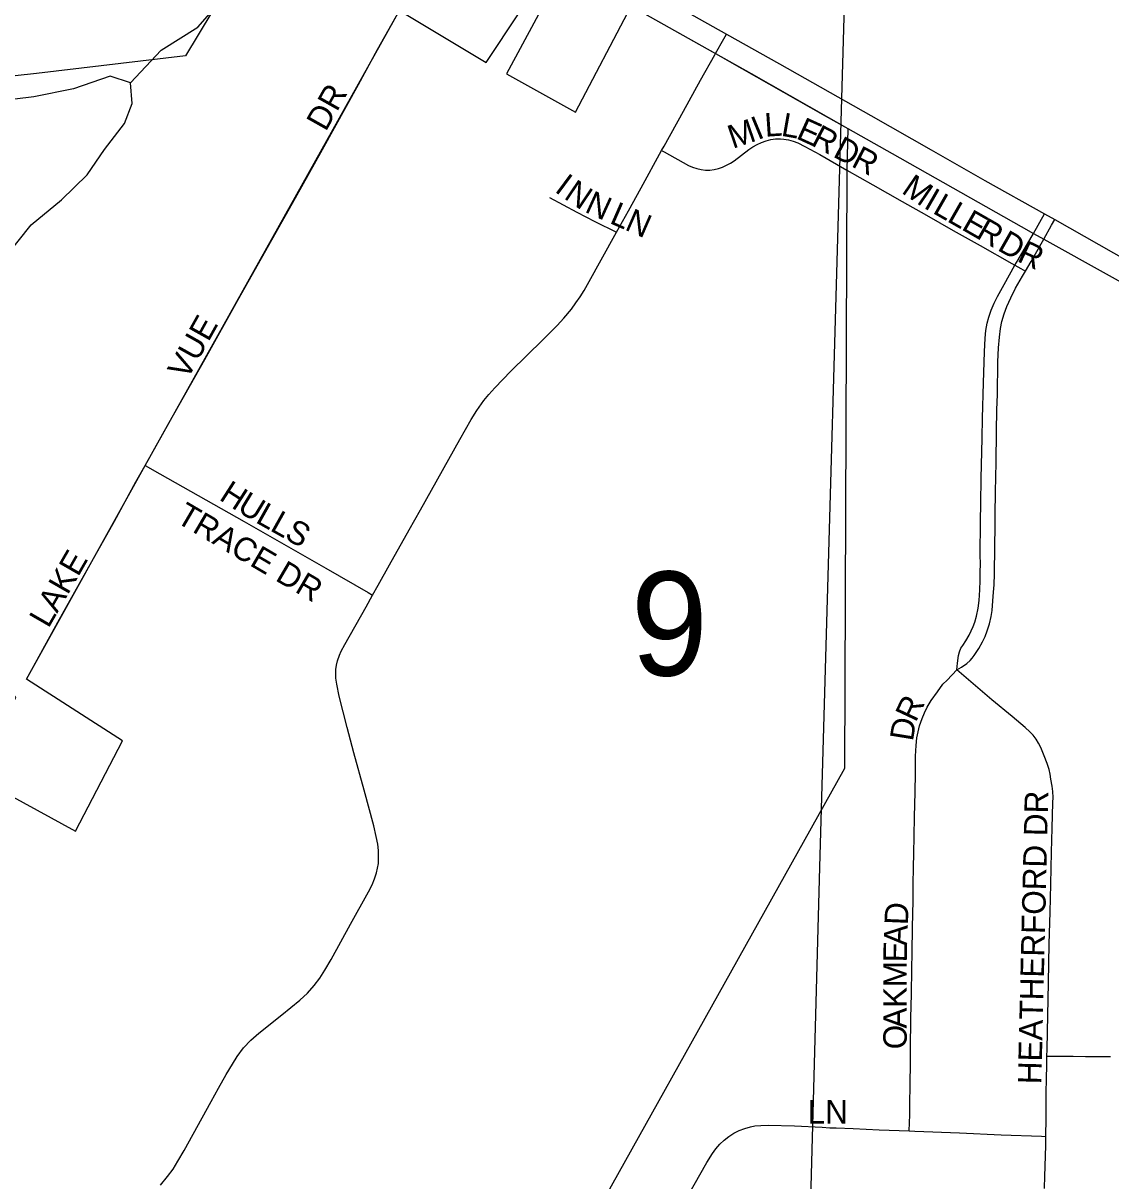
# Model space of a CAD drawing. Extents: x 1443599 to 1910620, y 1028088 to 1361369.
# Drawn here: x 1666300 to 1668612, y 1291997 to 1294458 of the extents above; entities that cross this region are included whole.
import ezdxf

# ---------------------------------------------------------------- set-up
doc = ezdxf.new("R2010")
doc.units = 0
for name, color, linetype in [('GM_X_City_Street', 7, 'Continuous'), ('GM_X_City_Street_Text', 7, 'Continuous'), ('GM_X_Corporation', 7, 'Continuous'), ('GM_X_Minor_Lake', 7, 'Continuous'), ('GM_X_Minor_River', 7, 'Continuous'), ('GM_X_Section_Text', 7, 'Continuous'), ('GM_X_Township_Road', 7, 'Continuous'), ('GM_X_Township_Subdivision', 7, 'Continuous'), ('GM_X_Township_Subdivision_Text', 7, 'Continuous'), ('GM_X_US_Route', 7, 'Continuous')]:
    doc.layers.add(name, color=color, linetype=linetype)

msp = doc.modelspace()

# ---------------------------------------------------------------- linework, layer by layer
at = {"layer": 'GM_X_City_Street'}
for points in [[(1667657.1, 1294186.9), (1667662.3, 1294196.4), (1667703.2, 1294270.9), (1667739.9, 1294336.5), (1667770.3, 1294390.8), (1667771.5, 1294393.1)], [(1667657.1, 1294186.9), (1667662.3, 1294184), (1667714, 1294155), (1667722.6, 1294151.4), (1667731.7, 1294148.7), (1667740.8, 1294146.7), (1667750, 1294145.6), (1667759.3, 1294145.7), (1667768.5, 1294146.9), (1667777.6, 1294149), (1667786.5, 1294152), (1667795.1, 1294155.7), (1667803.4, 1294160.2), (1667811.3, 1294165.4), (1667842.5, 1294189.4), (1667851, 1294195.1), (1667859.9, 1294200.2), (1667869.2, 1294204.5), (1667879, 1294207.9), (1667889.1, 1294210.3), (1667899.3, 1294211.7), (1667909.7, 1294211.9), (1667916.7, 1294211.3), (1667926.8, 1294209.5), (1667936.8, 1294206.7), (1667946.3, 1294203.2), (1667961.5, 1294196), (1667993.4, 1294178.5), (1668050.6, 1294145.7)], [(1667561.2, 1294013.6), (1667586.8, 1294058.9), (1667613.3, 1294107.6), (1667657.1, 1294186.9)], [(1667418.6, 1294087.3), (1667476.8, 1294056.1), (1667514.8, 1294036.4), (1667561.2, 1294013.6)], [(1667042.5, 1293242.2), (1667054.1, 1293263.3), (1667078.4, 1293306.1), (1667120.1, 1293380.6), (1667144.5, 1293423.5), (1667227.8, 1293572.5), (1667252.4, 1293615), (1667264.5, 1293634.2), (1667279.4, 1293655.5), (1667289.4, 1293668.2), (1667302.4, 1293682.7), (1667336.4, 1293718), (1667404.5, 1293784.6), (1667434.9, 1293814.8), (1667449, 1293830.4), (1667465.1, 1293850), (1667474.8, 1293863.6), (1667483.7, 1293876.2), (1667492.3, 1293889.6), (1667499.6, 1293902.4), (1667561.2, 1294013.6)], [(1666559, 1293517.5), (1666590.2, 1293499.8), (1666769.8, 1293398.2), (1666943.4, 1293299.2), (1667033, 1293247.7), (1667042.5, 1293242.2)], [(1666591.9, 1291987.8), (1666606.7, 1292005.7), (1666618.4, 1292021.9), (1666628.9, 1292038.8), (1666642.2, 1292061.6), (1666699.4, 1292165.2), (1666715.1, 1292194), (1666731.1, 1292222.5), (1666744.6, 1292244.9), (1666755, 1292261.2), (1666768.5, 1292279.2), (1666784, 1292295.5), (1666801, 1292310.5), (1666849.6, 1292349.5), (1666887.8, 1292380.9), (1666904.2, 1292395.8), (1666918.5, 1292411.7), (1666930.5, 1292427.8), (1666941.1, 1292444.8), (1666954.4, 1292467.5), (1666995.7, 1292542.4), (1667033.9, 1292611.4), (1667041.4, 1292626.3), (1667046.8, 1292638.7), (1667051.1, 1292651.6), (1667053.3, 1292661.6), (1667054.8, 1292671.7), (1667055.5, 1292685.3), (1667054.9, 1292698.9), (1667053.4, 1292712.2), (1667050.4, 1292728.7), (1667045, 1292751.3), (1667024.4, 1292827.4), (1667002.6, 1292906.6), (1666988.6, 1292960.5), (1666971.8, 1293027.3), (1666966.4, 1293052.7), (1666964.5, 1293065.3), (1666964.1, 1293074.7), (1666964.6, 1293084), (1666965.9, 1293093.3), (1666968.1, 1293102.5), (1666972, 1293114.5), (1666975.8, 1293123.1), (1666983.4, 1293137.3), (1667028.7, 1293217.3), (1667042.5, 1293242.2)]]:
    msp.add_lwpolyline(points, dxfattribs=at)
at = {"layer": 'GM_X_Corporation'}
for points in [[(1666933, 1294867.4), (1666645.2, 1294388.4), (1666328.4, 1294351), (1666236.4, 1294340.8), (1666103.6, 1294313.5), (1665960.5, 1294272.6), (1665858.4, 1294197.7), (1665735.7, 1294102.3), (1665568.8, 1293921.8), (1665844.7, 1293601.6), (1666283.7, 1293024.4), (1666227.4, 1292928.6), (1666197, 1292873.8), (1666217.5, 1292846), (1666411.1, 1292740.4), (1666510.6, 1292932.4), (1666306.5, 1293063), (1666559, 1293517.5), (1667099.9, 1294484.9), (1667283.9, 1294373.9), (1667425.9, 1294588.5)], [(1667448.5, 1294575.7), (1667327.2, 1294350.1), (1667473.7, 1294268.4), (1667592.1, 1294493.8), (1667771.5, 1294393.1), (1667847.4, 1294350.6), (1668052.8, 1294234), (1668050.6, 1294145.7), (1668045.5, 1292873.7), (1667296.6, 1291532.5)]]:
    msp.add_lwpolyline(points, dxfattribs=at)
at = {"layer": 'GM_X_Minor_Lake'}
msp.add_lwpolyline([(1666264.2, 1293963.4), (1666316.9, 1294028.9), (1666381.4, 1294082.2), (1666435.9, 1294135.6), (1666472.5, 1294189.3), (1666515.1, 1294244.9), (1666531.6, 1294286.8), (1666528.2, 1294330.9), (1666484.5, 1294345.5), (1666406.4, 1294318.4), (1666322.4, 1294301.4), (1666206.5, 1294286.8)], dxfattribs=at)
at = {"layer": 'GM_X_Minor_River'}
for points in [[(1668231.9, 1299919.6), (1668194, 1298845.6), (1668148, 1297437.1), (1668122.9, 1296730), (1668077.1, 1295497.9), (1668047.2, 1294570.4), (1667992.6, 1292663.3), (1667961.7, 1291513.4), (1667938.1, 1290163.1), (1667918.4, 1289105.3), (1667901.8, 1287829), (1667895.8, 1286755), (1667898.9, 1286232), (1667886.7, 1284837.5), (1667879.2, 1283186.4), (1667872.3, 1282350.9)], [(1666528.2, 1294330.9), (1666592.9, 1294400.2), (1666671.4, 1294449.3), (1666736.2, 1294524.7), (1666783.1, 1294608.3), (1666844.2, 1294707.7), (1666879.1, 1294779.4), (1666916, 1294855.1), (1666961.2, 1294962.8), (1666986.6, 1295072.7), (1666994.5, 1295224.9), (1667009.9, 1295332.9), (1667029.4, 1295454.9), (1667064.7, 1295562.7), (1667109.7, 1295646.3), (1667168.4, 1295713.7), (1667627.5, 1296207), (1668122.9, 1296730)]]:
    msp.add_lwpolyline(points, dxfattribs=at)
at = {"layer": 'GM_X_Township_Road'}
msp.add_lwpolyline([(1667771.5, 1294393.1), (1667789.5, 1294424.7), (1667795.1, 1294434.4)], dxfattribs=at)
at = {"layer": 'GM_X_Township_Subdivision'}
for points in [[(1666559, 1293517.5), (1666610.2, 1293608.7), (1666686, 1293743), (1666756.2, 1293869.2), (1666878.5, 1294086.5), (1666936.2, 1294189.6), (1667012.4, 1294327.3), (1667053.3, 1294402.2), (1667099.9, 1294484.9)], [(1668050.6, 1294145.7), (1668105.9, 1294113.9), (1668168.6, 1294078.4), (1668220.1, 1294049.7), (1668277.1, 1294017.3), (1668334.2, 1293985.2), (1668401.8, 1293947.1), (1668408.2, 1293943.4)], [(1668447.4, 1294011), (1668471.3, 1294052.2)], [(1668469.4, 1293998.8), (1668485.8, 1294028.1), (1668492.6, 1294040.2)], [(1668408.2, 1293943.4), (1668414.7, 1293954.5), (1668447.4, 1294011)], [(1668430.6, 1293930.6), (1668442.7, 1293951.2), (1668469.4, 1293998.8)], [(1668284.8, 1293083), (1668286.2, 1293097.2), (1668287.9, 1293113.8), (1668290, 1293121.7), (1668293.1, 1293129), (1668297.3, 1293134.9), (1668304.1, 1293145), (1668310.7, 1293156.7), (1668319.3, 1293174.9), (1668322.9, 1293184.4), (1668326.6, 1293197.4), (1668330, 1293214.1), (1668331.9, 1293230.7), (1668333.8, 1293253.1), (1668334.5, 1293272.9), (1668334.2, 1293289.8), (1668334.6, 1293309.5), (1668334, 1293326.2), (1668334.7, 1293398.4), (1668335.5, 1293437.7), (1668336.3, 1293490.2), (1668338.2, 1293575.5), (1668339.4, 1293618.1), (1668341.6, 1293693.6), (1668343.4, 1293759.2), (1668344.9, 1293788.5), (1668346.6, 1293804.4), (1668349.2, 1293820.2), (1668352.3, 1293832.6), (1668357.4, 1293847.7), (1668363.7, 1293862.6), (1668370.8, 1293877), (1668385.2, 1293902.5), (1668408.2, 1293943.4)], [(1668408.2, 1293943.4), (1668420.9, 1293936.2), (1668430.6, 1293930.6)], [(1668284.8, 1293083), (1668294.8, 1293088.9), (1668305.6, 1293096.5), (1668313.2, 1293103.1), (1668317.3, 1293107.6), (1668321.8, 1293113.8), (1668331.5, 1293128.3), (1668339, 1293142.6), (1668344.7, 1293154), (1668349.4, 1293165.8), (1668354, 1293181.1), (1668357.6, 1293196.8), (1668359.6, 1293209.4), (1668361.4, 1293230.1), (1668362.9, 1293248.1), (1668364.2, 1293264.1), (1668365, 1293287), (1668364.6, 1293310.3), (1668365.7, 1293320.9), (1668366, 1293412.4), (1668367, 1293461.7), (1668368, 1293524.1), (1668368.6, 1293589.7), (1668369.3, 1293635.8), (1668370.8, 1293668.5), (1668372, 1293737.6), (1668373.3, 1293767.3), (1668375.2, 1293790.4), (1668377.4, 1293808.6), (1668380.3, 1293823.4), (1668385, 1293839.6), (1668390.9, 1293855.3), (1668399.1, 1293873.6), (1668409.6, 1293894.3), (1668424.3, 1293920.1), (1668430.6, 1293930.6)], [(1666306.5, 1293063), (1666329.3, 1293104.1), (1666373.7, 1293184.6), (1666445.7, 1293313.5), (1666493.6, 1293399.4), (1666539.6, 1293482.8), (1666559, 1293517.5)], [(1668183.6, 1292102.9), (1668184.4, 1292136.9), (1668185, 1292159.1), (1668185.6, 1292201.7), (1668185.8, 1292247.5), (1668185.9, 1292276.9), (1668186.8, 1292342.4), (1668188.1, 1292394.5), (1668189.1, 1292446.9), (1668189.6, 1292482.4), (1668190.4, 1292535.4), (1668191.5, 1292592.7), (1668192.1, 1292627.1), (1668192.8, 1292663.7), (1668193.4, 1292692.4), (1668194.1, 1292729.6), (1668194.9, 1292770.4), (1668195.9, 1292822.7), (1668196.7, 1292863.1), (1668196.8, 1292899.3), (1668198, 1292922.3), (1668199.8, 1292938.6), (1668202.2, 1292951.5), (1668205.5, 1292964.2), (1668210.8, 1292979.8), (1668216, 1292991.9), (1668221.9, 1293003.6), (1668230.3, 1293017.8), (1668243.3, 1293036.7), (1668254.9, 1293052.7), (1668263.9, 1293061.5), (1668284.8, 1293083)], [(1668476.2, 1292261.8), (1668476.6, 1292276.3), (1668477.6, 1292313.6), (1668479.5, 1292417.4), (1668481, 1292500.7), (1668482.7, 1292568.2), (1668484.1, 1292627.5), (1668485.8, 1292695.2), (1668487.1, 1292746.6), (1668488.5, 1292800.9), (1668489.1, 1292811.9), (1668488.5, 1292824.7), (1668487.2, 1292835.7), (1668484.8, 1292851), (1668483.1, 1292861.1), (1668480.6, 1292871), (1668476.4, 1292883.8), (1668470.1, 1292900.4), (1668463, 1292917.7), (1668458.5, 1292926.9), (1668453.2, 1292935.7), (1668447, 1292944), (1668440.1, 1292951.6), (1668430.1, 1292960.8), (1668401.9, 1292983.6), (1668359.2, 1293019.4), (1668284.8, 1293083)], [(1668474, 1292091.1), (1668474.4, 1292129.9), (1668474.4, 1292182.5), (1668475, 1292215.2), (1668475.6, 1292241.4), (1668476.2, 1292261.8)], [(1668476.2, 1292261.8), (1668482.1, 1292261.8), (1668509.3, 1292261.7), (1668532.2, 1292261.5), (1668558.4, 1292261.4), (1668578.2, 1292261.4), (1668611, 1292261.4)], [(1667714.1, 1291967.2), (1667753.3, 1292035.5), (1667765.2, 1292054.8), (1667772.6, 1292065.1), (1667780.9, 1292074.7), (1667790.1, 1292083.5), (1667800, 1292091.3), (1667810.6, 1292098.1), (1667821.9, 1292103.8), (1667833.7, 1292108.3), (1667845.8, 1292111.7), (1667855.1, 1292113.5), (1667867.8, 1292114.7), (1667883.8, 1292115), (1667939.5, 1292113.4), (1667998.4, 1292110.8), (1668014.8, 1292109.8), (1668027.8, 1292109.5), (1668063.9, 1292107.8), (1668119.7, 1292104.9), (1668183.6, 1292102.9)], [(1668183.6, 1292102.9), (1668195.2, 1292102.5), (1668290.3, 1292098.8), (1668378.8, 1292094.5), (1668464.4, 1292091.4), (1668474, 1292091.1)], [(1668471.1, 1291980.8), (1668471.9, 1292007.6), (1668472.5, 1292026.5), (1668473.4, 1292051.6), (1668473.8, 1292070.7), (1668474, 1292091.1)]]:
    msp.add_lwpolyline(points, dxfattribs=at)
at = {"layer": 'GM_X_US_Route'}
for points in [[(1667592.1, 1294493.8), (1667765.3, 1294396.6), (1667771.5, 1294393.1), (1667827.9, 1294361.7), (1668004.9, 1294260.8), (1668052.8, 1294234)], [(1667678.7, 1294499.8), (1667795.1, 1294434.4), (1667907.6, 1294371.2), (1668101.8, 1294261.5), (1668230.3, 1294188.5), (1668344.4, 1294123.6), (1668471.3, 1294052.2), (1668492.6, 1294040.2), (1668773.3, 1293881.1)], [(1668052.8, 1294234), (1668146.8, 1294180.7), (1668421.4, 1294025.7), (1668447.4, 1294011), (1668469.4, 1293998.8), (1668753.8, 1293840.6), (1669040.5, 1293680.6), (1669339.1, 1293513.2), (1669421.6, 1293463.6), (1669443.5, 1293450.3)]]:
    msp.add_lwpolyline(points, dxfattribs=at)

# ---------------------------------------------------------------- texts
at = {"layer": 'GM_X_City_Street_Text'}
for s, rotation, p in [('I', 22.6208, (1667861.3, 1294208.8)), ('L', 3.7995, (1667877.4, 1294216.3)), ('L', 350.0031, (1667909.4, 1294218.8)), ('E', 335.5244, (1667940.9, 1294213.6)), ('M', 18.9187, (1667808.2, 1294190.4)), ('R', 332.5988, (1667972.3, 1294199.4)), ('D', 332.3402, (1668019.1, 1294175)), ('R', 332.3489, (1668058.1, 1294154.6)), ('I', 323.4711, (1667427.6, 1294100.9)), ('N', 325.998, (1667447.2, 1294086.4)), ('N', 335.4729, (1667491.4, 1294057.5)), ('L', 336.3565, (1667544.3, 1294033.6)), ('N', 336.3813, (1667576.6, 1294019.5)), ('H', 327.3344, (1666714.3, 1293445.9)), ('U', 328.6004, (1666752.4, 1293421.5)), ('TRACE DR', 329.6217, (1666622.1, 1293398.3)), ('L', 330.6268, (1666791.6, 1293397.6)), ('L', 330.7518, (1666822.4, 1293380.3)), ('S', 330.7464, (1666853.1, 1293363.1))]:
    msp.add_text(s, height=50, rotation=rotation, dxfattribs=at).set_placement(p)
at = {"layer": 'GM_X_Section_Text'}
msp.add_text('9', height=221, rotation=0, dxfattribs=at).set_placement((1667591.4, 1293070.9))
at = {"layer": 'GM_X_Township_Subdivision_Text'}
for s, rotation, p in [('DR', 60.6435, (1666943, 1294225.8)), ('M', 325.6228, (1668164.9, 1294098.2)), ('I', 330.1717, (1668212.1, 1294066.2)), ('L', 330.2394, (1668231.2, 1294055.2)), ('L', 330.245, (1668261.8, 1294037.7)), ('E', 330.2314, (1668292.3, 1294020.3)), ('R', 330.2303, (1668322.9, 1294002.8)), ('D', 330.2379, (1668368.7, 1293976.5)), ('R', 334.7774, (1668410.7, 1293952.7)), ('VUE', 60.7988, (1666648.2, 1293697.8)), ('LAKE', 60.0679, (1666353.4, 1293169.9)), ('R', 64.7821, (1668197.2, 1292969.8)), ('D', 80.8251, (1668191.2, 1292929.9)), ('HEATHERFORD DR', 88.625, (1668464.2, 1292201.7)), ('D', 87.5949, (1668180.5, 1292539.8)), ('A', 87.7697, (1668178.8, 1292495.9)), ('E', 89.0438, (1668178.2, 1292461)), ('M', 89.9818, (1668178.2, 1292408.4)), ('K', 89.9781, (1668178.2, 1292364.4)), ('A', 89.9928, (1668178.2, 1292320.4)), ('O', 89.9781, (1668178.2, 1292276.4)), ('LN', 0, (1667967.6, 1292118.6))]:
    msp.add_text(s, height=50, rotation=rotation, dxfattribs=at).set_placement(p)

doc.saveas('drawing.dxf')
